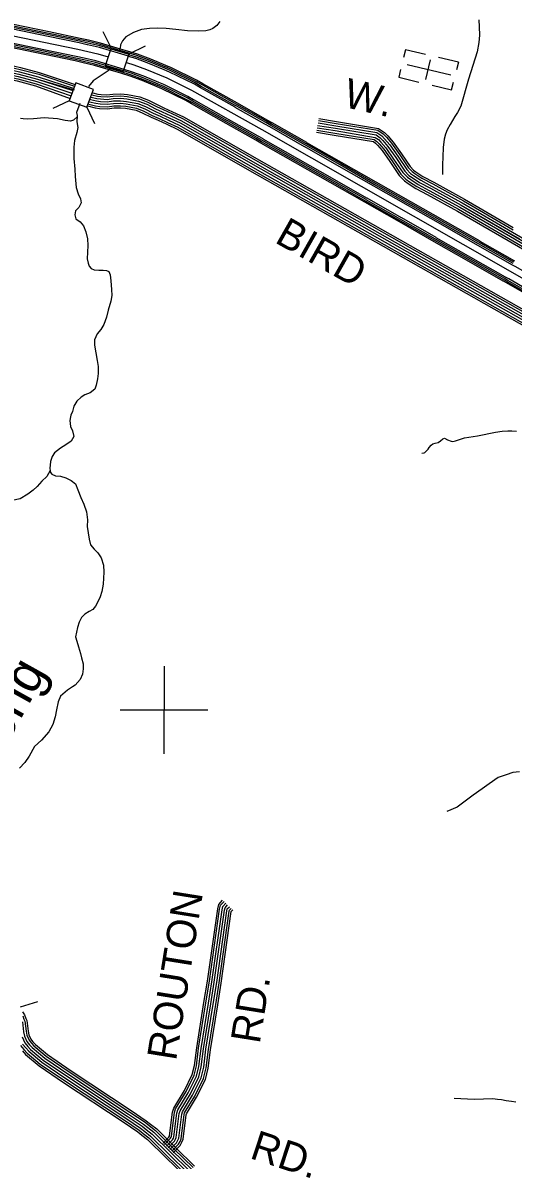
# Model space of a CAD drawing. Extents: x 1788175 to 1969470, y 584502 to 738744.
# Drawn here: x 1917533 to 1923696, y 661754 to 676046 of the extents above; entities that cross this region are included whole.
import ezdxf

# ---------------------------------------------------------------- set-up
doc = ezdxf.new("R2010")
doc.units = 0
for name, color, linetype in [('DESIGN - DRAINAGE - Bridges and Cross Drains Size Text', 7, 'Continuous'), ('DESIGN - ROW - Right-of-Way and Easement Labels', 7, 'Continuous'), ('DESIGN - TRANSPORTATION - Text', 7, 'Continuous'), ('DESIGN - UTILITIES - Cable (Underground) with Text', 7, 'Continuous'), ('SURVEY - CENTERLINE - Preliminary', 7, 'Continuous'), ('SURVEY - CONTOURS - Index with Text', 7, 'Continuous'), ('SURVEY - DRAINAGE - Bridge Hydraulic Data - Points - Locators', 7, 'Continuous'), ('SURVEY - DRAINAGE - Storm Sewer', 7, 'Continuous'), ('SURVEY - TRANSPORTATION - Roads', 7, 'Continuous')]:
    doc.layers.add(name, color=color, linetype=linetype)

msp = doc.modelspace()

# ---------------------------------------------------------------- linework, layer by layer
at = {"layer": 'DESIGN - TRANSPORTATION - Text'}
for points in [[(1920009, 676061), (1919972, 676010), (1919922, 675975), (1919883, 675956), (1919833, 675944), (1919747, 675941), (1919604, 675944), (1919457, 675960), (1919333, 675972), (1919232, 675979), (1919124, 675975), (1919023, 675960), (1918926, 675925), (1918829, 675871), (1918786, 675817), (1918763, 675770), (1918755, 675727), (1918745, 675702)], [(1923263, 676081), (1923269, 675995), (1923270, 675890), (1923264, 675796), (1923241, 675681), (1923134, 675339), (1923035, 674999), (1922995, 674917), (1922963, 674866), (1922905, 674769), (1922867, 674702), (1922843, 674647), (1922826, 674583), (1922813, 674479), (1922812, 674363), (1922807, 674261), (1922805, 674175), (1922806, 674138)], [(1918646, 675482), (1918604, 675441), (1918418, 675315), (1918358, 675247)], [(1918249, 675033), (1918209, 674920), (1918217, 674881), (1918213, 674803), (1918223, 674731), (1918211, 674665), (1918185, 674568), (1918173, 674482), (1918173, 674339), (1918189, 674207), (1918193, 674116), (1918205, 673978), (1918227, 673897), (1918260, 673832), (1918266, 673784), (1918237, 673724), (1918196, 673683), (1918186, 673632), (1918201, 673581), (1918254, 673546), (1918295, 673496), (1918327, 673421), (1918346, 673329), (1918352, 673248), (1918344, 673080), (1918354, 673024), (1918366, 672989), (1918391, 672957), (1918430, 672942), (1918488, 672938), (1918544, 672939), (1918584, 672932), (1918614, 672921), (1918633, 672880), (1918641, 672804), (1918646, 672693), (1918650, 672619), (1918638, 672549), (1918607, 672436), (1918583, 672348), (1918552, 672255), (1918513, 672192), (1918469, 672139), (1918435, 672061), (1918435, 671997), (1918453, 671897), (1918468, 671802), (1918482, 671725), (1918482, 671639), (1918472, 671571), (1918456, 671494), (1918437, 671442), (1918380, 671397), (1918313, 671371), (1918266, 671342), (1918211, 671292), (1918173, 671230), (1918159, 671163), (1918138, 671117), (1918131, 671093), (1918124, 671047)], [(1918215, 674864), (1918171, 674822), (1918133, 674811), (1918065, 674817), (1917970, 674837), (1917800, 674850), (1917669, 674839), (1917593, 674835), (1917537, 674839), (1917505, 674843)], [(1918124, 671047), (1918134, 670973), (1918157, 670918), (1918173, 670848), (1918143, 670788), (1918076, 670742), (1918007, 670700), (1917933, 670643), (1917904, 670598), (1917883, 670534), (1917874, 670446), (1917883, 670394), (1917898, 670376), (1917946, 670352), (1918008, 670347), (1918073, 670329), (1918140, 670293), (1918195, 670254), (1918225, 670177), (1918263, 670083), (1918301, 669996), (1918334, 669899), (1918346, 669799), (1918344, 669718), (1918355, 669638), (1918369, 669557), (1918385, 669487), (1918428, 669430), (1918477, 669384), (1918517, 669323), (1918547, 669230), (1918551, 669144), (1918545, 668990), (1918528, 668900), (1918504, 668832), (1918477, 668771), (1918445, 668714), (1918412, 668674), (1918369, 668649), (1918311, 668617), (1918271, 668572), (1918240, 668514), (1918220, 668447), (1918197, 668331), (1918211, 668275), (1918234, 668206), (1918257, 668123), (1918270, 668065), (1918290, 667990), (1918290, 667930), (1918283, 667862), (1918255, 667796), (1918193, 667724), (1918158, 667703), (1918097, 667662), (1918009, 667586), (1917979, 667515), (1917957, 667413), (1917938, 667324), (1917912, 667228), (1917859, 667137), (1917768, 667033), (1917682, 666953), (1917615, 666833), (1917559, 666750), (1917493, 666680)], [(1922546, 670639), (1922576, 670642), (1922586, 670646), (1922605, 670667), (1922611, 670673), (1922625, 670689), (1922640, 670710), (1922663, 670740), (1922687, 670757), (1922716, 670765), (1922752, 670772), (1922780, 670795), (1922809, 670820), (1922833, 670826), (1922871, 670805), (1922914, 670787), (1922938, 670785), (1922970, 670792), (1923021, 670811), (1923082, 670829), (1923248, 670857), (1923472, 670903), (1923556, 670913), (1923626, 670917), (1923676, 670918), (1923736, 670914)], [(1917879, 670420), (1917836, 670346), (1917774, 670286), (1917715, 670220), (1917665, 670173), (1917596, 670121), (1917502, 670064), (1917400, 670042), (1917318, 670033), (1917214, 670036), (1917128, 670056), (1917056, 670101), (1916969, 670160), (1916903, 670200), (1916834, 670229), (1916760, 670243), (1916666, 670224), (1916573, 670178), (1916531, 670131), (1916449, 669836), (1916354, 669718), (1916221, 669673)], [(1923775, 666635), (1923691, 666624), (1923606, 666598), (1923507, 666562), (1923395, 666483), (1923305, 666421), (1923193, 666342), (1923093, 666264), (1922989, 666191), (1922863, 666134)], [(1922953, 662536), (1923205, 662523), (1923439, 662531), (1923499, 662523), (1923549, 662516), (1923605, 662505), (1923672, 662497), (1923726, 662487)]]:
    msp.add_lwpolyline(points, dxfattribs=at)
at = {"layer": 'DESIGN - UTILITIES - Cable (Underground) with Text'}
for p, q in [((1922341, 675707), (1922318, 675610)), ((1922591, 675648), (1922341, 675707)), ((1923006, 675551), (1922755, 675610)), ((1922278, 675458), (1922256, 675361)), ((1922652, 675582), (1922594, 675335)), ((1923006, 675550), (1922983, 675454)), ((1922256, 675361), (1922509, 675301)), ((1922676, 675262), (1922921, 675205)), ((1922921, 675205), (1922943, 675300))]:
    msp.add_line(p, q, dxfattribs=at)
msp.add_lwpolyline([(1922363, 675521), (1922911, 675393)], dxfattribs=at)
at = {"layer": 'SURVEY - CENTERLINE - Preliminary'}
for points in [[(1898249, 677245), (1899651, 677273), (1902206, 677319), (1903216, 677336), (1904010, 677346), (1904688, 677359), (1905261, 677377), (1906125, 677387), (1907181, 677397), (1907961, 677432), (1908203, 677438), (1908359, 677441), (1908527, 677446), (1908737, 677436), (1908964, 677418), (1909264, 677384), (1909851, 677290), (1914502, 676424), (1917391, 675886), (1918225, 675714), (1918475, 675656), (1918608, 675617)], [(1917864, 675930), (1917418, 676022), (1917371, 676031)], [(1917852, 675874), (1917407, 675966), (1917361, 675974)], [(1917856, 675894), (1917410, 675986), (1917365, 675994)], [(1917860, 675913), (1917414, 676005), (1917368, 676014)], [(1918344, 675770), (1918243, 675793), (1917853, 675873)], [(1918349, 675789), (1918247, 675813), (1917857, 675893)], [(1918353, 675809), (1918251, 675832), (1917861, 675913)], [(1918357, 675826), (1918255, 675850), (1917865, 675930)], [(1917806, 675646), (1917362, 675738), (1917319, 675746)], [(1917810, 675663), (1917365, 675755), (1917322, 675763)], [(1917814, 675683), (1917369, 675775), (1917326, 675783)], [(1917817, 675703), (1917373, 675794), (1917329, 675803)], [(1918861, 675625), (1918495, 675734), (1918345, 675769)], [(1918868, 675645), (1918501, 675754), (1918350, 675789)], [(1918844, 675672), (1918757, 675698), (1918506, 675773), (1918354, 675809)], [(1918849, 675689), (1918762, 675715), (1918510, 675790), (1918358, 675826)], [(1918293, 675543), (1918193, 675566), (1917807, 675646)], [(1918297, 675560), (1918197, 675583), (1917811, 675663)], [(1918301, 675580), (1918201, 675603), (1917815, 675683)], [(1918305, 675600), (1918205, 675623), (1917818, 675703)], [(1918806, 675460), (1918451, 675566), (1918306, 675599)], [(1919324, 675493), (1919133, 675572), (1918968, 675634), (1918844, 675672)], [(1919330, 675510), (1919140, 675589), (1918974, 675650), (1918850, 675688)], [(1919308, 675456), (1919119, 675535), (1918955, 675596), (1918861, 675624)], [(1919316, 675475), (1919126, 675554), (1918962, 675615), (1918867, 675644)], [(1918765, 675411), (1918678, 675438), (1918436, 675510), (1918293, 675543)], [(1918770, 675428), (1918683, 675454), (1918440, 675527), (1918297, 675560)], [(1918800, 675441), (1918446, 675546), (1918302, 675579)], [(1919241, 675295), (1919055, 675373), (1918899, 675430), (1918806, 675459)], [(1918835, 675548), (1918930, 675519), (1919089, 675460), (1919344, 675354), (1919651, 675201), (1920537, 674703), (1923685, 672908), (1925345, 671953), (1928239, 670295), (1928850, 669936), (1929535, 669553), (1930172, 669188), (1930305, 669115), (1930447, 669066), (1930553, 669023), (1930778, 668959), (1930888, 668937), (1931072, 668907), (1931307, 668885), (1931615, 668885)], [(1919765, 675230), (1919689, 675273), (1919378, 675427), (1919309, 675456)], [(1919775, 675247), (1919698, 675291), (1919386, 675446), (1919317, 675475)], [(1919785, 675265), (1919707, 675308), (1919394, 675464), (1919325, 675493)], [(1919794, 675280), (1919716, 675324), (1919402, 675480), (1919331, 675509)], [(1919220, 675241), (1919034, 675319), (1918881, 675375), (1918766, 675411)], [(1919227, 675258), (1919040, 675335), (1918887, 675392), (1918771, 675428)], [(1919234, 675276), (1919047, 675354), (1918893, 675411), (1918799, 675440)], [(1919652, 675027), (1919580, 675068), (1919281, 675216), (1919221, 675241)], [(1919661, 675042), (1919588, 675083), (1919289, 675232), (1919228, 675257)], [(1919671, 675060), (1919597, 675101), (1919297, 675250), (1919235, 675276)], [(1919680, 675078), (1919607, 675119), (1919305, 675269), (1919242, 675295)], [(1920202, 674984), (1919766, 675229)], [(1920212, 675001), (1919776, 675247)], [(1920222, 675019), (1919786, 675264)], [(1920230, 675034), (1919795, 675280)], [(1920089, 674781), (1919653, 675026)], [(1920097, 674796), (1919662, 675042)], [(1920107, 674814), (1919671, 675059)], [(1920116, 674832), (1919681, 675077)], [(1920658, 674772), (1920596, 674808), (1920222, 675018)], [(1920667, 674788), (1920605, 674823), (1920231, 675034)], [(1920639, 674737), (1920576, 674773), (1920203, 674983)], [(1920649, 674755), (1920586, 674791), (1920213, 675001)], [(1920524, 674535), (1920462, 674571), (1920090, 674781)], [(1920533, 674550), (1920471, 674586), (1920098, 674796)], [(1920543, 674568), (1920480, 674603), (1920108, 674813)], [(1920552, 674586), (1920490, 674621), (1920117, 674831)], [(1921074, 674489), (1920639, 674737)], [(1921084, 674507), (1920649, 674755)], [(1921094, 674524), (1920659, 674772)], [(1921102, 674540), (1920668, 674787)], [(1920960, 674287), (1920525, 674535)], [(1920968, 674302), (1920534, 674550)], [(1920978, 674320), (1920544, 674567)], [(1920987, 674338), (1920553, 674585)], [(1921509, 674241), (1921075, 674489)], [(1921519, 674259), (1921085, 674507)], [(1921529, 674276), (1921094, 674524)], [(1921538, 674292), (1921103, 674539)], [(1921403, 674054), (1920969, 674302)], [(1921413, 674072), (1920979, 674319)], [(1921423, 674090), (1920988, 674337)], [(1921395, 674039), (1920960, 674287)], [(1921944, 673993), (1921510, 674241)], [(1921954, 674011), (1921520, 674259)], [(1921964, 674028), (1921530, 674276)], [(1921973, 674044), (1921538, 674291)], [(1921830, 673791), (1921396, 674039)], [(1921839, 673806), (1921404, 674054)], [(1921849, 673824), (1921414, 674071)], [(1921858, 673842), (1921423, 674089)], [(1922399, 673780), (1921965, 674028)], [(1922408, 673796), (1921974, 674043)], [(1922379, 673745), (1921945, 673993)], [(1922389, 673763), (1921955, 674011)], [(1922265, 673543), (1921831, 673791)], [(1922274, 673558), (1921839, 673806)], [(1922284, 673576), (1921849, 673823)], [(1922293, 673594), (1921859, 673841)], [(1922815, 673497), (1922380, 673745)], [(1922825, 673515), (1922390, 673763)], [(1922834, 673532), (1922400, 673780)], [(1922843, 673548), (1922409, 673795)], [(1922728, 673346), (1922294, 673593)], [(1922700, 673295), (1922266, 673543)], [(1922709, 673310), (1922275, 673558)], [(1922719, 673328), (1922285, 673575)], [(1923250, 673249), (1922815, 673497)], [(1923260, 673267), (1922825, 673515)], [(1923270, 673284), (1922835, 673532)], [(1923278, 673300), (1922844, 673547)], [(1923144, 673062), (1922710, 673310)], [(1923154, 673080), (1922720, 673327)], [(1923163, 673098), (1922729, 673345)], [(1923136, 673047), (1922701, 673295)], [(1923685, 673001), (1923251, 673249)], [(1923695, 673019), (1923261, 673267)], [(1923705, 673036), (1923270, 673284)], [(1923714, 673052), (1923279, 673299)], [(1923571, 672799), (1923136, 673047)], [(1923579, 672814), (1923145, 673062)], [(1923589, 672832), (1923155, 673079)], [(1923599, 672850), (1923164, 673097)], [(1924120, 672752), (1923726, 672978), (1923686, 673001)], [(1924005, 672550), (1923610, 672777), (1923572, 672799)], [(1924013, 672565), (1923619, 672792), (1923580, 672814)], [(1924023, 672582), (1923629, 672809), (1923590, 672831)], [(1924033, 672600), (1923639, 672827), (1923599, 672849)]]:
    msp.add_lwpolyline(points, dxfattribs=at)
at = {"layer": 'SURVEY - CONTOURS - Index with Text'}
for points in [[(1916034, 675298), (1916132, 675321), (1916937, 675453), (1917070, 675487), (1917132, 675504), (1917175, 675508), (1917212, 675513), (1917276, 675508), (1917358, 675492), (1917499, 675460), (1917734, 675398), (1918184, 675249)], [(1916035, 675266), (1916138, 675291), (1916943, 675423), (1917078, 675457), (1917138, 675473), (1917179, 675477), (1917213, 675482), (1917272, 675477), (1917351, 675461), (1917492, 675430), (1917725, 675368), (1918168, 675222)], [(1916036, 675324), (1916127, 675346), (1916932, 675477), (1917064, 675511), (1917128, 675528), (1917173, 675533), (1917211, 675537), (1917279, 675533), (1917363, 675516), (1917505, 675484), (1917740, 675422), (1918192, 675272)], [(1916036, 675235), (1916144, 675261), (1916950, 675392), (1917085, 675427), (1917144, 675443), (1917182, 675447), (1917213, 675450), (1917268, 675447), (1917345, 675431), (1917485, 675400), (1917717, 675338), (1918161, 675193)], [(1916047, 675237), (1916144, 675261), (1916950, 675392), (1917085, 675427), (1917144, 675443), (1917182, 675447), (1917213, 675450), (1917268, 675447), (1917345, 675431), (1917485, 675400), (1917717, 675338), (1918178, 675202)], [(1916037, 675203), (1916150, 675230), (1916956, 675362), (1917093, 675397), (1917149, 675412), (1917186, 675416), (1917214, 675419), (1917263, 675416), (1917339, 675401), (1917477, 675370), (1917709, 675308), (1918149, 675161)], [(1916038, 675171), (1916156, 675200), (1916963, 675332), (1917101, 675367), (1917155, 675381), (1917189, 675385), (1917215, 675388), (1917259, 675385), (1917332, 675370), (1917470, 675340), (1917700, 675278), (1918139, 675126)], [(1916041, 675146), (1916161, 675174), (1916968, 675306), (1917108, 675342), (1917159, 675356), (1917192, 675359), (1917216, 675362), (1917256, 675359), (1917327, 675345), (1917464, 675315), (1917693, 675254), (1918128, 675095)], [(1918414, 675167), (1918475, 675150), (1918517, 675144), (1918591, 675139), (1918665, 675150), (1918767, 675153), (1918850, 675144), (1919005, 675115), (1919113, 675072), (1919223, 675017), (1919307, 674978), (1919416, 674928), (1919551, 674864), (1920565, 674285), (1923983, 672352)], [(1918363, 675025), (1918446, 675004), (1918502, 674995), (1918597, 674990), (1918678, 675001), (1918761, 675004), (1918828, 674997), (1918963, 674971), (1919052, 674936), (1919159, 674882), (1919245, 674843), (1919353, 674793), (1919483, 674732), (1920492, 674156), (1923909, 672222)], [(1918371, 675054), (1918452, 675034), (1918505, 675026), (1918595, 675021), (1918675, 675032), (1918762, 675035), (1918833, 675028), (1918972, 675001), (1919065, 674964), (1919172, 674910), (1919258, 674871), (1919366, 674821), (1919497, 674760), (1920507, 674183), (1923925, 672249)], [(1918377, 675086), (1918385, 675083), (1918458, 675064), (1918508, 675057), (1918594, 675052), (1918673, 675063), (1918763, 675066), (1918837, 675058), (1918980, 675031), (1919077, 674992), (1919186, 674938), (1919271, 674899), (1919380, 674849), (1919511, 674787), (1920523, 674210), (1923940, 672276)], [(1918383, 675082), (1918458, 675064), (1918508, 675057), (1918594, 675052), (1918673, 675063), (1918763, 675066), (1918837, 675058), (1918980, 675031), (1919077, 674992), (1919186, 674938), (1919271, 674899), (1919380, 674849), (1919511, 674787), (1920523, 674210), (1923940, 672276)], [(1918394, 675113), (1918464, 675095), (1918511, 675088), (1918593, 675083), (1918670, 675094), (1918765, 675097), (1918842, 675089), (1918989, 675061), (1919090, 675021), (1919199, 674966), (1919284, 674928), (1919393, 674877), (1919526, 674815), (1920538, 674237), (1923955, 672303)], [(1918402, 675140), (1918470, 675125), (1918514, 675119), (1918592, 675114), (1918667, 675125), (1918766, 675128), (1918846, 675120), (1918998, 675091), (1919103, 675049), (1919212, 674994), (1919297, 674956), (1919406, 674905), (1919540, 674842), (1920553, 674264), (1923971, 672330)], [(1918346, 675002), (1918441, 674978), (1918499, 674970), (1918598, 674964), (1918680, 674976), (1918760, 674978), (1918824, 674971), (1918956, 674947), (1919041, 674912), (1919148, 674859), (1919234, 674820), (1919342, 674770), (1919471, 674709), (1920479, 674134), (1923896, 672200)], [(1923631, 673310), (1924612, 672739)], [(1923641, 673334), (1924624, 672761)], [(1923660, 673359), (1924639, 672788)], [(1923674, 673386), (1924654, 672815)], [(1923686, 673415), (1924669, 672843)], [(1917531, 663617), (1917555, 663580), (1917571, 663536), (1917585, 663508), (1917599, 663377), (1917609, 663331), (1917633, 663274), (1917660, 663242), (1917691, 663209), (1917843, 663081), (1918142, 662877), (1918893, 662381), (1919083, 662251), (1919138, 662208), (1919217, 662147), (1919453, 661913), (1919691, 661680)], [(1917531, 663491), (1917544, 663369), (1917556, 663315), (1917585, 663245), (1917618, 663206), (1917652, 663169), (1917809, 663036), (1918111, 662831), (1918862, 662334), (1919050, 662206), (1919104, 662164), (1919180, 662105), (1919413, 661873), (1919652, 661640)], [(1917532, 663569), (1917548, 663526), (1917561, 663501), (1917575, 663374), (1917586, 663324), (1917612, 663261), (1917642, 663226), (1917673, 663191), (1917828, 663061), (1918128, 662857), (1918880, 662360), (1919069, 662231), (1919123, 662189), (1919201, 662128), (1919435, 661895), (1919674, 661662)], [(1917526, 663305), (1917558, 663228), (1917595, 663185), (1917630, 663146), (1917791, 663012), (1918094, 662805), (1918845, 662309), (1919032, 662181), (1919085, 662140), (1919160, 662082), (1919392, 661851), (1919630, 661618)], [(1917505, 663195), (1917548, 663144), (1917587, 663101), (1917753, 662962), (1918059, 662754), (1918811, 662257), (1918995, 662131), (1919047, 662091), (1919118, 662035), (1919348, 661807), (1919586, 661575)], [(1917531, 663212), (1917572, 663165), (1917609, 663124), (1917772, 662987), (1918076, 662780), (1918828, 662283), (1919014, 662156), (1919066, 662115), (1919139, 662058), (1919370, 661829), (1919608, 661597)], [(1917529, 663127), (1917569, 663083), (1917738, 662942), (1918045, 662732), (1918796, 662236), (1918980, 662110), (1919031, 662071), (1919101, 662016), (1919330, 661789), (1919568, 661556)]]:
    msp.add_lwpolyline(points, dxfattribs=at)
at = {"layer": 'SURVEY - DRAINAGE - Bridge Hydraulic Data - Points - Locators'}
for p, q in [((1919308, 667961), (1919306, 666861)), ((1919857, 667410), (1918757, 667411))]:
    msp.add_line(p, q, dxfattribs=at)
at = {"layer": 'SURVEY - DRAINAGE - Storm Sewer'}
for p, q in [((1918645, 675729), (1918544, 675933)), ((1918871, 675654), (1919074, 675756)), ((1918117, 675066), (1917911, 674970)), ((1918340, 674985), (1918436, 674779)), ((1917505, 663682), (1917723, 663747))]:
    msp.add_line(p, q, dxfattribs=at)
for points in [[(1918570, 675504), (1918796, 675429), (1918871, 675654), (1918645, 675729)], [(1918117, 675066), (1918340, 674985), (1918421, 675208), (1918198, 675290)]]:
    msp.add_lwpolyline(points, close=True, dxfattribs=at)
at = {"layer": 'SURVEY - TRANSPORTATION - Roads'}
for points in [[(1921238, 674757), (1921462, 674721), (1921972, 674636), (1922023, 674602), (1922056, 674567), (1922118, 674493), (1922219, 674351), (1922332, 674183), (1922385, 674128), (1922424, 674101), (1922517, 674040), (1922655, 673966), (1923040, 673756), (1923773, 673329)], [(1921238, 674757), (1921462, 674721), (1921972, 674636), (1922023, 674602), (1922056, 674567), (1922118, 674493), (1922219, 674351), (1922332, 674183), (1922385, 674128), (1922424, 674101), (1922517, 674040), (1922655, 673966), (1923040, 673756), (1923674, 673386)], [(1921243, 674788), (1921467, 674752), (1921983, 674665), (1922043, 674626), (1922079, 674588), (1922143, 674512), (1922244, 674368), (1922357, 674203), (1922405, 674151), (1922441, 674126), (1922533, 674067), (1922670, 673994), (1923055, 673783), (1923686, 673415)], [(1921248, 674818), (1921472, 674782), (1921995, 674695), (1922063, 674650), (1922102, 674609), (1922167, 674531), (1922270, 674386), (1922381, 674222), (1922425, 674175), (1922459, 674152), (1922548, 674093), (1922684, 674021), (1923070, 673810), (1923695, 673446)], [(1921252, 674843), (1921476, 674807), (1922004, 674718), (1922079, 674669), (1922121, 674625), (1922187, 674546), (1922290, 674400), (1922400, 674238), (1922442, 674194), (1922473, 674173), (1922561, 674115), (1922696, 674043), (1923082, 673831), (1923695, 673474)], [(1921224, 674671), (1921447, 674635), (1921939, 674552), (1921966, 674534), (1921991, 674509), (1922049, 674440), (1922146, 674301), (1922264, 674128), (1922328, 674061), (1922375, 674028), (1922472, 673965), (1922613, 673889), (1922997, 673679), (1923631, 673310)], [(1921229, 674696), (1921452, 674660), (1921949, 674577), (1921983, 674554), (1922010, 674526), (1922069, 674456), (1922168, 674315), (1922284, 674144), (1922344, 674080), (1922390, 674049), (1922485, 673987), (1922625, 673912), (1923009, 673702), (1923641, 673334)], [(1921233, 674726), (1921457, 674691), (1921960, 674606), (1922003, 674578), (1922033, 674547), (1922094, 674475), (1922193, 674333), (1922308, 674164), (1922365, 674104), (1922407, 674075), (1922501, 674013), (1922640, 673939), (1923024, 673729), (1923660, 673359)], [(1919810, 663735), (1919853, 664005), (1919982, 664912), (1919997, 664969), (1920044, 665020)], [(1919834, 663731), (1919878, 664002), (1920006, 664907), (1920019, 664957), (1920062, 665003)], [(1919865, 663726), (1919909, 663997), (1920037, 664901), (1920047, 664942), (1920085, 664982)], [(1919896, 663721), (1919939, 663992), (1920067, 664895), (1920075, 664926), (1920107, 664961)], [(1919896, 663721), (1919939, 663992), (1920067, 664895), (1920075, 664926)], [(1919926, 663716), (1919970, 663988), (1920097, 664889), (1920103, 664911), (1920130, 664940)], [(1919957, 663711), (1920000, 663983), (1920128, 664883), (1920131, 664896), (1920153, 664918)], [(1919982, 663707), (1920026, 663979), (1920153, 664878), (1920154, 664883), (1920171, 664901)], [(1919297, 661969), (1919369, 662046), (1919375, 662057), (1919377, 662061), (1919414, 662357), (1919429, 662409), (1919563, 662629), (1919663, 662831), (1919691, 662943), (1919718, 663167), (1919810, 663735)], [(1919315, 661952), (1919389, 662031), (1919398, 662046), (1919401, 662055), (1919438, 662352), (1919452, 662399), (1919585, 662617), (1919686, 662822), (1919715, 662939), (1919742, 663163), (1919834, 663731)], [(1919337, 661930), (1919414, 662012), (1919426, 662032), (1919432, 662048), (1919469, 662346), (1919480, 662387), (1919612, 662602), (1919716, 662811), (1919746, 662933), (1919773, 663159), (1919865, 663726)], [(1919360, 661909), (1919439, 661993), (1919454, 662019), (1919462, 662040), (1919499, 662340), (1919509, 662374), (1919639, 662587), (1919745, 662800), (1919776, 662927), (1919803, 663155), (1919896, 663721)], [(1919360, 661909), (1919439, 661993), (1919454, 662019), (1919462, 662040), (1919499, 662340), (1919509, 662374), (1919639, 662587), (1919745, 662800), (1919776, 662927), (1919803, 663155), (1919896, 663721)], [(1919382, 661888), (1919464, 661974), (1919482, 662005), (1919492, 662033), (1919530, 662334), (1919538, 662362), (1919666, 662572), (1919774, 662790), (1919807, 662922), (1919834, 663150), (1919926, 663716)], [(1919405, 661867), (1919488, 661956), (1919510, 661991), (1919523, 662025), (1919560, 662328), (1919566, 662349), (1919693, 662557), (1919804, 662779), (1919838, 662916), (1919865, 663146), (1919957, 663711)], [(1919424, 661849), (1919509, 661940), (1919533, 661980), (1919548, 662019), (1919586, 662323), (1919590, 662339), (1919716, 662545), (1919828, 662770), (1919863, 662912), (1919890, 663142), (1919982, 663707)]]:
    msp.add_lwpolyline(points, dxfattribs=at)

# ---------------------------------------------------------------- texts
at = {"layer": 'DESIGN - DRAINAGE - Bridges and Cross Drains Size Text'}
msp.add_text('Prong', height=475, rotation=60.8469, dxfattribs=at).set_placement((1917018, 666414))
at = {"layer": 'DESIGN - ROW - Right-of-Way and Easement Labels'}
for s, rotation, p in [('W.', 347.1522, (1921548, 674992)), ('BIRD', 330.5005, (1920685, 673293)), ('ROUTON', 80.8854, (1919458, 662995)), ('RD.', 80.8854, (1920509, 663207)), ('RD.', 341.7728, (1920372, 661784))]:
    msp.add_text(s, height=370, rotation=rotation, dxfattribs=at).set_placement(p)

doc.saveas('drawing.dxf')
